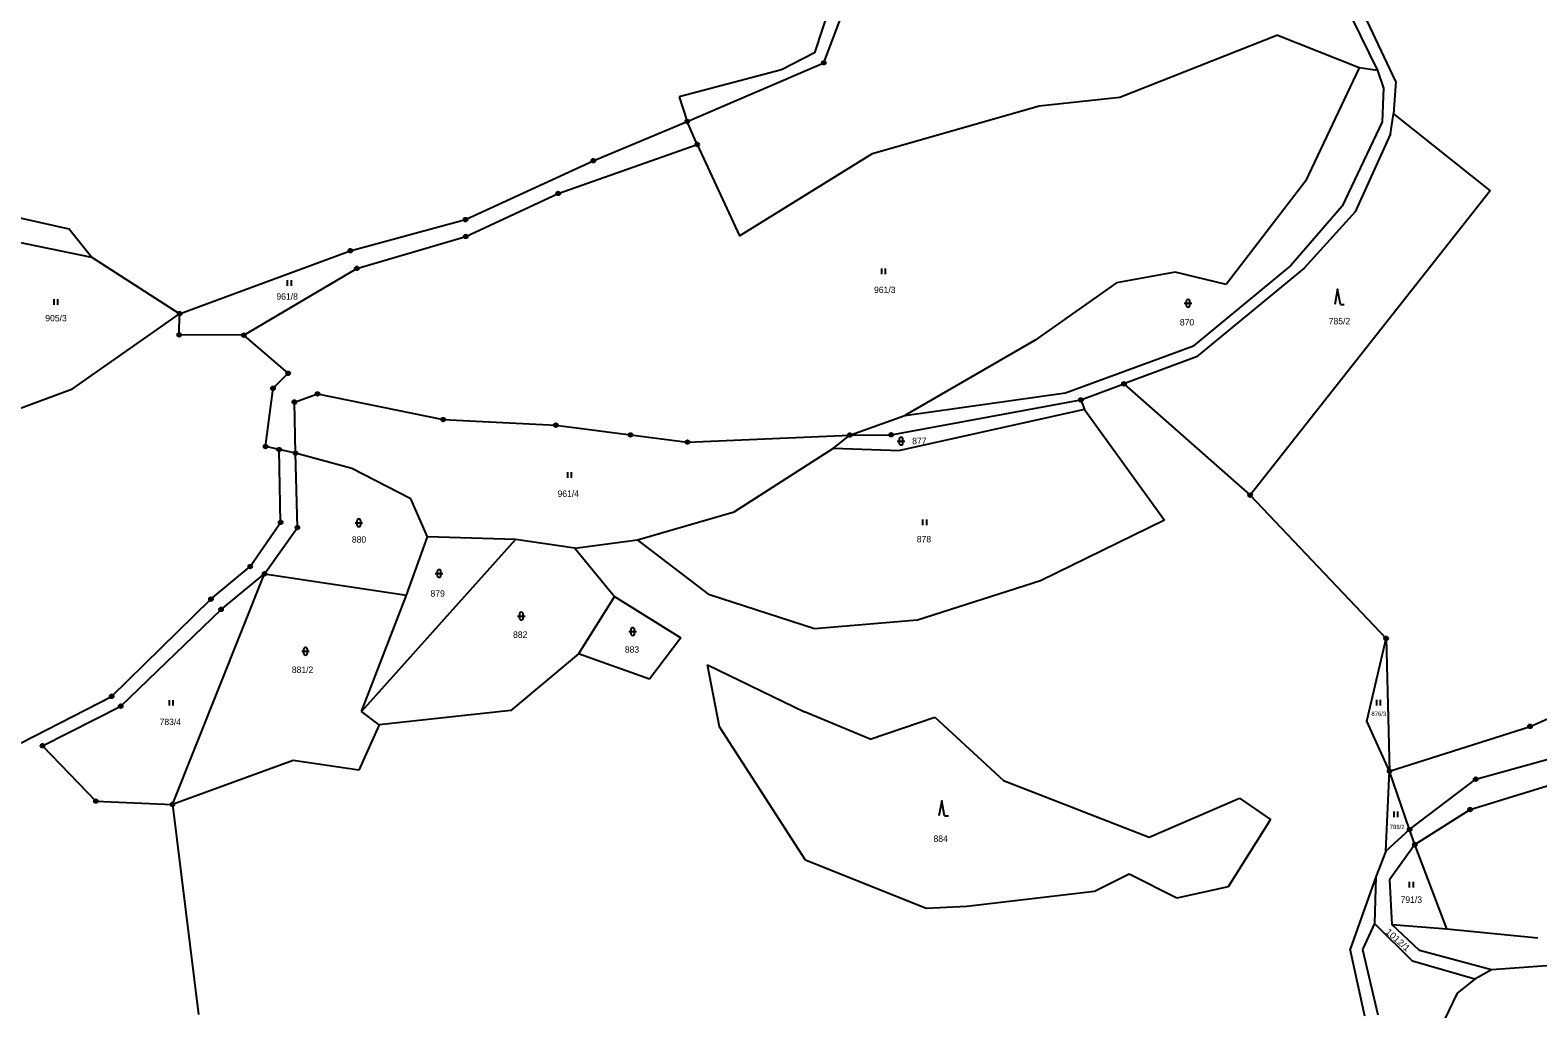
# Model space of a CAD drawing. Extents: x -754970 to -752637, y -970569 to -968179.
# Drawn here: x -753799.4 to -753399.6, y -970118 to -969858.7 of the extents above; entities that cross this region are included whole.
import ezdxf
from ezdxf.enums import TextEntityAlignment as Align

# ---------------------------------------------------------------- set-up
doc = ezdxf.new("R2010")
doc.units = 0
doc.header["$LTSCALE"] = 0.68
for name, color, linetype, lineweight in [('1', 7, 'Continuous', 25), ('3', 7, 'Continuous', 25), ('8', 7, 'Continuous', 25)]:
    doc.layers.add(name, color=color, linetype=linetype, lineweight=lineweight)
doc.layers.add('2', color=7, linetype='Continuous')

msp = doc.modelspace()

# ---------------------------------------------------------------- linework, layer by layer
at = {"layer": '1'}
for p, q in [((-753437.25, -969872.31), (-753450.84, -969843.42)), ((-753588.94, -969867.35), (-753582.45, -969850.23)), ((-753587.05, -969851.57), (-753591.39, -969864.76)), ((-753448.94, -969855.52), (-753442.14, -969869.42)), ((-753510.42, -969876.45), (-753468.82, -969860.06)), ((-753446.94, -969868.72), (-753468.82, -969860.06)), ((-753591.39, -969864.76), (-753600.14, -969869.2)), ((-753600.14, -969869.2), (-753627.27, -969876.39)), ((-753625.11, -969882.91), (-753588.94, -969867.35)), ((-753446.94, -969868.72), (-753461.23, -969898.71)), ((-753442.14, -969869.42), (-753446.94, -969868.72)), ((-753442.14, -969869.42), (-753440.54, -969874.11)), ((-753440.54, -969874.11), (-753440.84, -969883.01)), ((-753437.25, -969872.31), (-753437.85, -969880.91)), ((-753627.27, -969876.39), (-753625.11, -969882.91)), ((-753575.97, -969891.41), (-753531.85, -969878.8)), ((-753531.85, -969878.8), (-753510.42, -969876.45)), ((-753650.04, -969893.3), (-753625.11, -969882.91)), ((-753622.48, -969888.97), (-753625.11, -969882.91)), ((-753440.84, -969883.01), (-753451.44, -969905.31)), ((-753438.65, -969886.21), (-753437.85, -969880.91)), ((-753437.85, -969880.91), (-753412.26, -969901.31)), ((-753438.65, -969886.21), (-753448.04, -969906.81)), ((-753659.35, -969901.98), (-753622.48, -969888.97)), ((-753622.48, -969888.97), (-753611.26, -969913.2)), ((-753683.91, -969908.91), (-753650.04, -969893.3)), ((-753611.26, -969913.2), (-753575.97, -969891.41)), ((-753461.23, -969898.71), (-753482.23, -969926.11)), ((-753864.69, -969902), (-753783.11, -969918.89)), ((-753683.87, -969913.37), (-753659.35, -969901.98)), ((-753412.26, -969901.31), (-753475.86, -969981.93)), ((-753823.81, -969903.5), (-753789.11, -969911.38)), ((-753451.44, -969905.31), (-753465.13, -969921.1)), ((-753448.04, -969906.81), (-753461.53, -969921.8)), ((-753714.47, -969917.16), (-753683.91, -969908.91)), ((-753783.11, -969918.89), (-753789.11, -969911.38)), ((-753712.74, -969921.83), (-753683.87, -969913.37)), ((-753759.72, -969933.84), (-753783.11, -969918.89)), ((-753759.72, -969933.84), (-753714.47, -969917.16)), ((-753742.72, -969939.54), (-753712.74, -969921.83)), ((-753495.72, -969922.81), (-753511.31, -969925.71)), ((-753482.23, -969926.11), (-753495.72, -969922.81)), ((-753465.13, -969921.1), (-753490.91, -969942.39)), ((-753461.53, -969921.8), (-753490.11, -969945.29)), ((-753511.31, -969925.71), (-753532.88, -969940.84)), ((-753788.17, -969953.78), (-753759.72, -969933.84)), ((-753759.82, -969939.47), (-753759.72, -969933.84)), ((-753742.72, -969939.54), (-753759.82, -969939.47)), ((-753730.95, -969949.63), (-753742.72, -969939.54)), ((-753532.88, -969940.84), (-753567.46, -969960.84)), ((-753524.85, -969954.79), (-753490.91, -969942.39)), ((-753490.11, -969945.29), (-753509.34, -969952.43)), ((-753734.96, -969953.61), (-753730.95, -969949.63)), ((-753814.43, -969963.54), (-753788.17, -969953.78)), ((-753736.92, -969969.06), (-753734.96, -969953.61)), ((-753729.31, -969957.25), (-753723.16, -969955.1)), ((-753723.16, -969955.1), (-753689.82, -969961.9)), ((-753567.46, -969960.84), (-753524.85, -969954.79)), ((-753520.75, -969956.7), (-753509.34, -969952.43)), ((-753509.34, -969952.43), (-753475.86, -969981.93)), ((-753728.98, -969970.83), (-753729.31, -969957.25)), ((-753571.09, -969965.93), (-753520.75, -969956.7)), ((-753519.81, -969959.19), (-753568.72, -969970.11)), ((-753520.75, -969956.7), (-753519.81, -969959.19)), ((-753519.81, -969959.19), (-753498.57, -969988.59)), ((-753689.82, -969961.9), (-753659.94, -969963.39)), ((-753582.04, -969965.99), (-753567.46, -969960.84)), ((-753659.94, -969963.39), (-753640.16, -969965.96)), ((-753640.16, -969965.96), (-753625.06, -969967.87)), ((-753625.06, -969967.87), (-753582.04, -969965.99)), ((-753586.37, -969969.48), (-753582.04, -969965.99)), ((-753582.04, -969965.99), (-753571.09, -969965.93)), ((-753733.35, -969969.86), (-753736.92, -969969.06)), ((-753732.94, -969989.14), (-753733.35, -969969.86)), ((-753728.98, -969970.83), (-753733.35, -969969.86)), ((-753714.09, -969974.88), (-753728.98, -969970.83)), ((-753728.51, -969990.5), (-753728.98, -969970.83)), ((-753612.66, -969986.32), (-753586.37, -969969.48)), ((-753586.37, -969969.48), (-753568.72, -969970.11)), ((-753698.46, -969982.86), (-753714.09, -969974.88)), ((-753693.96, -969992.98), (-753698.46, -969982.86)), ((-753475.86, -969981.93), (-753439.82, -970019.87)), ((-753638.35, -969993.8), (-753612.66, -969986.32)), ((-753741, -970000.85), (-753732.94, -969989.14)), ((-753737.21, -970002.77), (-753728.51, -969990.5)), ((-753498.57, -969988.59), (-753531.45, -970004.6)), ((-753670.65, -969993.69), (-753711.54, -970039.29)), ((-753699.58, -970008.42), (-753693.96, -969992.98)), ((-753670.65, -969993.69), (-753693.96, -969992.98)), ((-753654.91, -969995.94), (-753670.65, -969993.69)), ((-753654.91, -969995.94), (-753638.35, -969993.8)), ((-753619.26, -970008.34), (-753638.35, -969993.8)), ((-753654.91, -969995.94), (-753644.38, -970008.82)), ((-753761.6, -970063.86), (-753737.21, -970002.77)), ((-753751.42, -970009.49), (-753741, -970000.85)), ((-753748.73, -970012.19), (-753737.21, -970002.77)), ((-753737.21, -970002.77), (-753699.58, -970008.42)), ((-753531.45, -970004.6), (-753564.07, -970015.09)), ((-753777.76, -970035.24), (-753751.42, -970009.49)), ((-753711.54, -970039.29), (-753699.58, -970008.42)), ((-753644.38, -970008.82), (-753653.99, -970023.95)), ((-753644.38, -970008.82), (-753626.8, -970019.76)), ((-753591.36, -970017.34), (-753619.26, -970008.34)), ((-753775.35, -970037.84), (-753748.73, -970012.19)), ((-753564.07, -970015.09), (-753591.36, -970017.34)), ((-753626.8, -970019.76), (-753635.18, -970030.7)), ((-753444.9, -970041.79), (-753439.82, -970019.87)), ((-753439.82, -970019.87), (-753438.91, -970055.06)), ((-753635.18, -970030.7), (-753653.99, -970023.95)), ((-753619.77, -970026.85), (-753594.01, -970039.32)), ((-753616.6, -970043.31), (-753619.77, -970026.85)), ((-753401.67, -970043.19), (-753381.02, -970034.1)), ((-753801.75, -970047.59), (-753777.76, -970035.24)), ((-753796.11, -970048.33), (-753775.35, -970037.84)), ((-753706.83, -970042.77), (-753712.25, -970054.83)), ((-753706.83, -970042.77), (-753711.54, -970039.29)), ((-753576.64, -970046.58), (-753594.01, -970039.32)), ((-753576.64, -970046.58), (-753559.47, -970040.76)), ((-753559.47, -970040.76), (-753541.28, -970057.52)), ((-753438.91, -970055.06), (-753444.9, -970041.79)), ((-753593.81, -970078.68), (-753616.6, -970043.31)), ((-753438.91, -970055.06), (-753401.67, -970043.19)), ((-753416.08, -970057.2), (-753371.54, -970044.79)), ((-753796.11, -970048.33), (-753781.92, -970063)), ((-753417.57, -970065.25), (-753369.12, -970050.31)), ((-753729.62, -970052.28), (-753761.6, -970063.86)), ((-753712.25, -970054.83), (-753729.62, -970052.28)), ((-753439.92, -970076.25), (-753438.91, -970055.06)), ((-753433.6, -970070.52), (-753438.91, -970055.06)), ((-753541.28, -970057.52), (-753502.65, -970072.55)), ((-753433.6, -970070.52), (-753416.08, -970057.2)), ((-753781.92, -970063), (-753761.6, -970063.86)), ((-753502.65, -970072.55), (-753478.74, -970062.22)), ((-753478.74, -970062.22), (-753470.45, -970067.84)), ((-753761.6, -970063.86), (-753754.71, -970119.59)), ((-753432.22, -970074.54), (-753417.57, -970065.25)), ((-753470.45, -970067.84), (-753481.7, -970085.73)), ((-753433.6, -970070.52), (-753439.92, -970076.25)), ((-753432.22, -970074.54), (-753433.6, -970070.52)), ((-753432.22, -970074.54), (-753438.89, -970083.9)), ((-753423.76, -970096.89), (-753432.22, -970074.54)), ((-753561.82, -970091.46), (-753593.81, -970078.68)), ((-753439.92, -970076.25), (-753442.54, -970083.03)), ((-753507.96, -970082.36), (-753517.16, -970086.96)), ((-753495.29, -970088.7), (-753507.96, -970082.36)), ((-753442.54, -970083.03), (-753449.37, -970102.27)), ((-753442.54, -970083.03), (-753442.93, -970095.44)), ((-753517.16, -970086.96), (-753550.99, -970090.95)), ((-753481.7, -970085.73), (-753495.29, -970088.7)), ((-753438.89, -970083.9), (-753438.29, -970095.67)), ((-753550.99, -970090.95), (-753561.82, -970091.46)), ((-753442.93, -970095.44), (-753446.1, -970102.36)), ((-753442.93, -970095.44), (-753432.83, -970105.44)), ((-753431, -970102.55), (-753438.29, -970095.67)), ((-753438.29, -970095.67), (-753423.76, -970096.89)), ((-753423.76, -970096.89), (-753399.56, -970099.19)), ((-753445.5, -970119.97), (-753449.37, -970102.27)), ((-753446.1, -970102.36), (-753442.04, -970119.68)), ((-753411.9, -970107.67), (-753431, -970102.55)), ((-753416.27, -970110.16), (-753432.83, -970105.44)), ((-753397.18, -970106.62), (-753411.9, -970107.67)), ((-753416.27, -970110.16), (-753421.02, -970113.93)), ((-753411.9, -970107.67), (-753416.27, -970110.16)), ((-753421.02, -970113.93), (-753428.14, -970128.76))]:
    msp.add_line(p, q, dxfattribs=at)
msp.add_lwpolyline([(-753653.99, -970023.95), (-753671.88, -970038.99), (-753706.83, -970042.77)], dxfattribs=at)
at = {"layer": '3'}
for p, q in [((-753573.551, -969923.33), (-753573.551, -969921.83)), ((-753572.55, -969923.33), (-753572.55, -969921.83)), ((-753731.091, -969926.47), (-753731.091, -969924.97)), ((-753730.09, -969926.47), (-753730.09, -969924.97)), ((-753793.001, -969931.47), (-753793.001, -969929.97)), ((-753792, -969931.47), (-753792, -969929.97)), ((-753493.341, -969931.091), (-753491.339, -969931.091)), ((-753492.841, -969930.591), (-753492.841, -969931.592)), ((-753491.839, -969931.592), (-753491.839, -969930.591)), ((-753451.93, -969931.38), (-753450.934, -969931.38)), ((-753568.941, -969967.121), (-753568.941, -969968.122)), ((-753567.939, -969968.122), (-753567.939, -969967.121)), ((-753569.441, -969967.621), (-753567.439, -969967.621)), ((-753656.821, -969977.33), (-753656.821, -969975.83)), ((-753655.82, -969977.33), (-753655.82, -969975.83)), ((-753713.221, -969989.251), (-753711.219, -969989.251)), ((-753712.721, -969988.751), (-753712.721, -969989.752)), ((-753711.719, -969989.752), (-753711.719, -969988.751)), ((-753562.631, -969989.89), (-753562.631, -969988.39)), ((-753561.63, -969989.89), (-753561.63, -969988.39)), ((-753691.941, -970002.701), (-753689.939, -970002.701)), ((-753691.441, -970002.201), (-753691.441, -970003.202)), ((-753690.439, -970003.202), (-753690.439, -970002.201)), ((-753670.131, -970013.971), (-753668.129, -970013.971)), ((-753669.631, -970013.471), (-753669.631, -970014.472)), ((-753668.629, -970014.472), (-753668.629, -970013.471)), ((-753640.601, -970018.081), (-753638.599, -970018.081)), ((-753640.101, -970017.581), (-753640.101, -970018.582)), ((-753639.099, -970018.582), (-753639.099, -970017.581)), ((-753726.861, -970022.801), (-753726.861, -970023.802)), ((-753725.859, -970023.802), (-753725.859, -970022.801)), ((-753727.361, -970023.301), (-753725.359, -970023.301)), ((-753762.421, -970037.71), (-753762.421, -970036.21)), ((-753761.42, -970037.71), (-753761.42, -970036.21)), ((-753442.331, -970037.66), (-753442.331, -970036.16)), ((-753441.33, -970037.66), (-753441.33, -970036.16)), ((-753556.9, -970066.89), (-753555.904, -970066.89)), ((-753437.701, -970067.29), (-753437.701, -970065.79)), ((-753436.7, -970067.29), (-753436.7, -970065.79)), ((-753433.601, -970085.93), (-753433.601, -970084.43)), ((-753432.6, -970085.93), (-753432.6, -970084.43))]:
    msp.add_line(p, q, dxfattribs=at)
for points in [[(-753451.93, -969931.38), (-753452.68, -969927.38), (-753453.43, -969931.38)], [(-753556.9, -970066.89), (-753557.65, -970062.89), (-753558.4, -970066.89)]]:
    msp.add_lwpolyline(points, dxfattribs=at)
for centre, start, end in [((-753492.34, -969930.5909), 0, 180), ((-753492.34, -969931.5909), 180, 359.98789), ((-753568.44, -969967.1209), 0, 180), ((-753568.44, -969968.1209), 180, 359.98789), ((-753712.22, -969988.7509), 0, 180), ((-753712.22, -969989.7509), 180, 359.98789), ((-753690.94, -970002.2009), 0, 180), ((-753690.94, -970003.2009), 180, 359.98789), ((-753669.13, -970013.4709), 0, 180), ((-753669.13, -970014.4709), 180, 359.98789), ((-753639.6, -970017.5809), 0, 180), ((-753639.6, -970018.5809), 180, 359.98789), ((-753726.36, -970022.8009), 0, 180), ((-753726.36, -970023.8009), 180, 359.98789)]:
    msp.add_arc(centre, 0.5, start, end, dxfattribs=at)
at = {"layer": '8'}
for centre, radius in [((-753588.94, -969867.3499), 0.5), ((-753588.94, -969867.3499), 0.0303), ((-753625.11, -969882.9099), 0.5), ((-753625.11, -969882.9099), 0.0303), ((-753622.48, -969888.9699), 0.5), ((-753622.48, -969888.9699), 0.0303), ((-753650.04, -969893.2999), 0.5), ((-753650.04, -969893.2999), 0.0303), ((-753659.35, -969901.9799), 0.5), ((-753659.35, -969901.9799), 0.0303), ((-753683.91, -969908.9099), 0.5), ((-753683.91, -969908.9099), 0.0303), ((-753683.87, -969913.3699), 0.5), ((-753683.87, -969913.3699), 0.0303), ((-753714.47, -969917.1599), 0.5), ((-753714.47, -969917.1599), 0.0303), ((-753712.74, -969921.8299), 0.5), ((-753712.74, -969921.8299), 0.0303), ((-753759.72, -969933.8399), 0.5), ((-753759.72, -969933.8399), 0.0303), ((-753759.82, -969939.4699), 0.5), ((-753742.72, -969939.5399), 0.5), ((-753759.82, -969939.4699), 0.0303), ((-753742.72, -969939.5399), 0.0303), ((-753730.95, -969949.6299), 0.5), ((-753730.95, -969949.6299), 0.0303), ((-753734.96, -969953.6099), 0.5), ((-753734.96, -969953.6099), 0.0303), ((-753723.16, -969955.0999), 0.5), ((-753723.16, -969955.0999), 0.0303), ((-753509.34, -969952.4299), 0.5), ((-753509.34, -969952.4299), 0.0303), ((-753729.31, -969957.2499), 0.5), ((-753729.31, -969957.2499), 0.0303), ((-753520.75, -969956.6999), 0.5), ((-753520.75, -969956.6999), 0.0303), ((-753689.82, -969961.8999), 0.5), ((-753689.82, -969961.8999), 0.0303), ((-753659.94, -969963.3899), 0.5), ((-753659.94, -969963.3899), 0.0303), ((-753640.16, -969965.9599), 0.5), ((-753640.16, -969965.9599), 0.0303), ((-753582.04, -969965.9899), 0.5), ((-753582.04, -969965.9899), 0.0303), ((-753571.09, -969965.9299), 0.5), ((-753571.09, -969965.9299), 0.0303), ((-753736.92, -969969.0599), 0.5), ((-753736.92, -969969.0599), 0.0303), ((-753733.35, -969969.8599), 0.5), ((-753733.35, -969969.8599), 0.0303), ((-753728.98, -969970.8299), 0.5), ((-753728.98, -969970.8299), 0.0303), ((-753625.06, -969967.8699), 0.5), ((-753625.06, -969967.8699), 0.0303), ((-753475.86, -969981.9299), 0.5), ((-753475.86, -969981.9299), 0.0303), ((-753732.94, -969989.1399), 0.5), ((-753732.94, -969989.1399), 0.0303), ((-753728.51, -969990.4999), 0.5), ((-753728.51, -969990.4999), 0.0303), ((-753741, -970000.8499), 0.5), ((-753741, -970000.8499), 0.0303), ((-753737.21, -970002.7699), 0.5), ((-753737.21, -970002.7699), 0.0303), ((-753751.42, -970009.4899), 0.5), ((-753751.42, -970009.4899), 0.0303), ((-753748.73, -970012.1899), 0.5), ((-753748.73, -970012.1899), 0.0303), ((-753439.82, -970019.8699), 0.5), ((-753439.82, -970019.8699), 0.0303), ((-753777.76, -970035.2399), 0.5), ((-753777.76, -970035.2399), 0.0303), ((-753775.35, -970037.8399), 0.5), ((-753775.35, -970037.8399), 0.0303), ((-753401.67, -970043.1899), 0.5), ((-753401.67, -970043.1899), 0.0303), ((-753796.11, -970048.3299), 0.5), ((-753796.11, -970048.3299), 0.0303), ((-753438.91, -970055.0599), 0.5), ((-753438.91, -970055.0599), 0.0303), ((-753416.08, -970057.1999), 0.5), ((-753416.08, -970057.1999), 0.0303), ((-753781.92, -970062.9999), 0.5), ((-753781.92, -970062.9999), 0.0303), ((-753761.6, -970063.8599), 0.5), ((-753761.6, -970063.8599), 0.0303), ((-753417.57, -970065.2499), 0.5), ((-753417.57, -970065.2499), 0.0303), ((-753433.6, -970070.5199), 0.5), ((-753433.6, -970070.5199), 0.0303), ((-753432.22, -970074.5399), 0.5), ((-753432.22, -970074.5399), 0.0303)]:
    msp.add_circle(centre, radius, dxfattribs=at)

# ---------------------------------------------------------------- texts
at = {"layer": '2'}
for s, height, p in [('961/3', 1.7, (-753572.76, -969928.385)), ('961/8', 1.7, (-753731.22, -969930.135)), ('905/3', 1.7, (-753792.5, -969935.865)), ('785/2', 1.7, (-753452.2, -969936.655)), ('870', 1.7, (-753492.619, -969936.965)), ('877', 1.7, (-753563.589, -969968.415)), ('961/4', 1.7, (-753656.68, -969982.395)), ('880', 1.7, (-753712.159, -969994.525)), ('878', 1.7, (-753562.379, -969994.435)), ('879', 1.7, (-753691.309, -970008.825)), ('882', 1.7, (-753669.419, -970019.745)), ('883', 1.7, (-753639.779, -970023.675)), ('881/2', 1.7, (-753727.13, -970029.045)), ('783/4', 1.7, (-753762.19, -970042.855)), ('876/3', 1.14, (-753441.759, -970040.435)), ('788/2', 1.14, (-753436.909, -970070.425)), ('884', 1.7, (-753557.939, -970073.805)), ('791/3', 1.7, (-753433.15, -970089.965))]:
    msp.add_text(s, height=height, dxfattribs=at).set_placement(p, align=Align.CENTER)
at = {"layer": '2', "width": 1.1}
msp.add_text('1012/1', height=1.7, rotation=318, dxfattribs=at).set_placement((-753437.2848, -970100.4159), align=Align.CENTER)

doc.saveas('drawing.dxf')
